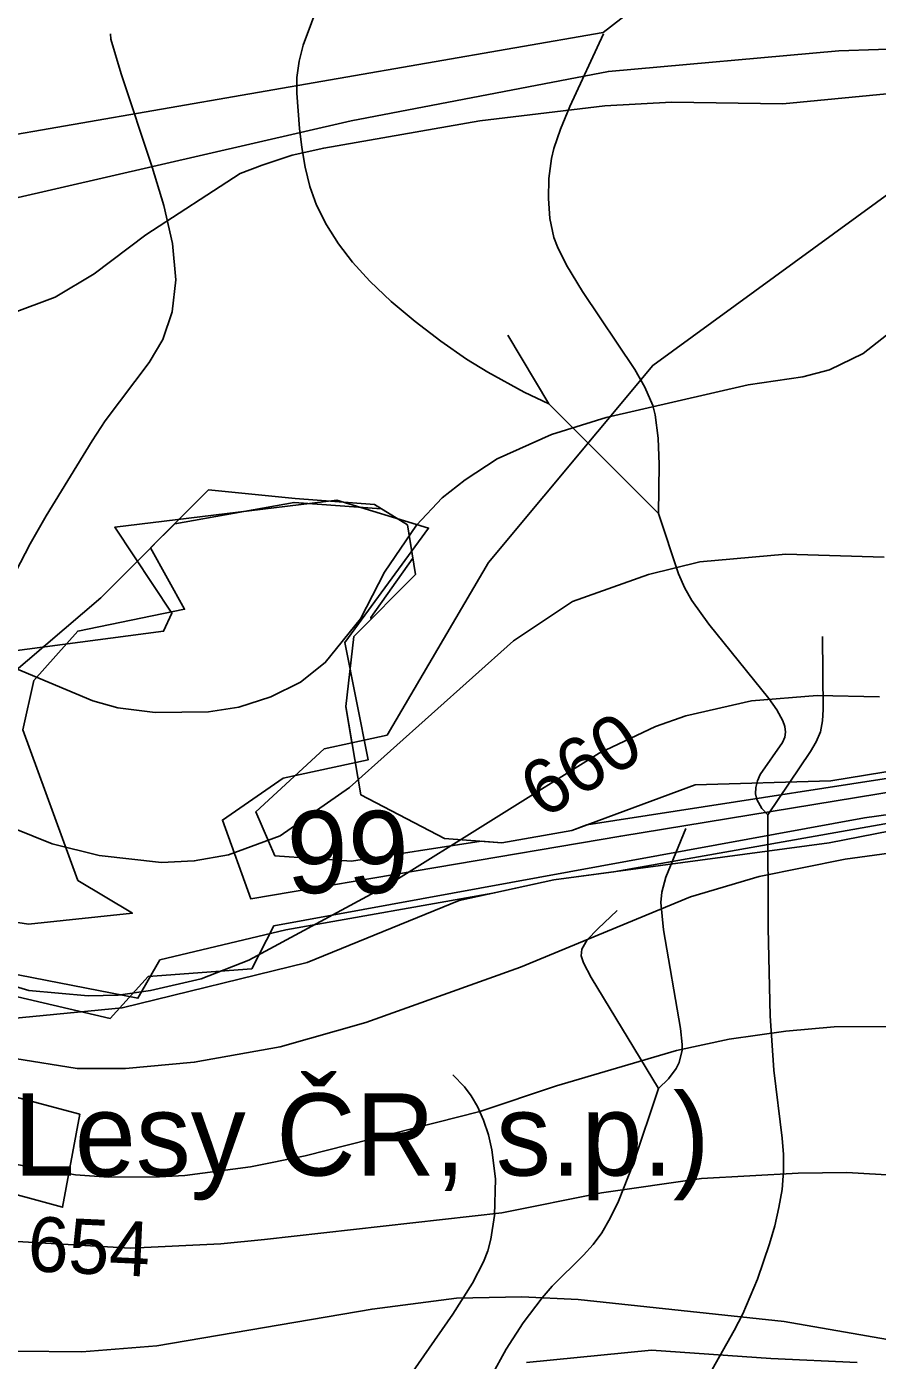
# Model space of a CAD drawing. Extents: x -709584 to -702006, y -1161789 to -1157496.
# Drawn here: x -706462.3 to -706307, y -1160761.6 to -1160518.2 of the extents above; entities that cross this region are included whole.
import ezdxf

# ---------------------------------------------------------------- set-up
doc = ezdxf.new("R2010")
doc.units = 0
for name, color, linetype in [('102_obvod PÚ', 7, 'Continuous'), ('120_vrstevnice hlavní', 7, 'Continuous'), ('121_vrstevnice hlavní_popis', 7, 'Continuous'), ('122_vrstevnice základní', 7, 'Continuous'), ('408_BPEJ_linie', 7, 'Continuous'), ('409_BPEJ_popis', 7, 'Continuous'), ('411_akumulovaný odtok', 7, 'Continuous'), ('419_LPIS PB', 7, 'Continuous'), ('502_vodní tok_popis', 7, 'Continuous')]:
    doc.layers.add(name, color=color, linetype=linetype)

msp = doc.modelspace()

# ---------------------------------------------------------------- linework, layer by layer
at = {"layer": '102_obvod PÚ'}
for points in [[(-706483.95, -1160634.67), (-706437.33, -1160628.53), (-706435.81, -1160625.24), (-706446.25, -1160609.53), (-706405.71, -1160604.59), (-706388.94, -1160609.69), (-706404.23, -1160630.57), (-706399.98, -1160652.01), (-706415.48, -1160655.34), (-706426.59, -1160662.98), (-706421.4, -1160677.36), (-706353.84, -1160665.92), (-706212.91, -1160642.8)], [(-706212.91, -1160642.8), (-706353.84, -1160665.92), (-706421.4, -1160677.36), (-706426.59, -1160662.98), (-706415.48, -1160655.34), (-706399.98, -1160652.01), (-706404.23, -1160630.57), (-706388.94, -1160609.69), (-706405.71, -1160604.59), (-706446.25, -1160609.53), (-706435.81, -1160625.24), (-706437.33, -1160628.53), (-706483.95, -1160634.67)], [(-706201.46, -1160647.52), (-706309.32, -1160662.59), (-706417.2, -1160682.29), (-706421.21, -1160690.13), (-706440.11, -1160691.54), (-706447.05, -1160699.18), (-706482.01, -1160691.05)], [(-706482.01, -1160691.05), (-706447.05, -1160699.18), (-706440.11, -1160691.54), (-706421.21, -1160690.13), (-706417.2, -1160682.29), (-706309.32, -1160662.59), (-706201.46, -1160647.52)], [(-706505.86, -1160702.51), (-706452.64, -1160716.67), (-706455.75, -1160733.65), (-706550.59, -1160707.82)], [(-706550.59, -1160707.82), (-706455.75, -1160733.65), (-706452.64, -1160716.67), (-706505.86, -1160702.51)]]:
    msp.add_lwpolyline(points, dxfattribs=at)
at = {"layer": '120_vrstevnice hlavní'}
msp.add_lwpolyline([(-706478.18, -1160689.25), (-706461.94, -1160694.09), (-706451.11, -1160695.09), (-706445.59, -1160694.97), (-706439.71, -1160694.09), (-706430.47, -1160691.96), (-706421.75, -1160688.53), (-706396.39, -1160674.85), (-706357.77, -1160650.77), (-706347.51, -1160645.93), (-706341.96, -1160643.93), (-706329.99, -1160641.22), (-706318.02, -1160640.23), (-706306.62, -1160640.51)], dxfattribs=at)
at = {"layer": '122_vrstevnice základní'}
for points in [[(-706222.55, -1160516.68), (-706233.09, -1160521.1), (-706250.19, -1160525.52), (-706281.54, -1160527.51), (-706295.79, -1160529.51), (-706324.29, -1160532.22), (-706344.58, -1160531.96), (-706356.78, -1160532.64), (-706379.58, -1160535.35), (-706408.08, -1160540.34), (-706413.87, -1160541.61), (-706419.33, -1160543.47), (-706423.31, -1160544.99), (-706440.56, -1160556.16), (-706449.97, -1160563.28), (-706457.09, -1160567.55), (-706465.07, -1160570.55)], [(-706466.21, -1160634.53), (-706450.25, -1160641.22), (-706445.69, -1160642.51), (-706438.85, -1160643.36), (-706429.14, -1160643.21), (-706423.59, -1160642.35), (-706417.76, -1160640.51), (-706412.35, -1160637.8), (-706407.79, -1160634.24), (-706401.38, -1160626.26), (-706396.96, -1160617.71), (-706391.12, -1160609.16), (-706386.46, -1160604.18), (-706382.28, -1160600.9), (-706376.44, -1160597.05), (-706366.47, -1160592.63), (-706356.49, -1160589.5), (-706330.56, -1160583.52), (-706320.58, -1160582.09), (-706315.74, -1160580.81), (-706309.61, -1160577.81), (-706296.5, -1160567.55)], [(-706474.76, -1160660.46), (-706457.66, -1160667.3), (-706449.11, -1160669.44), (-706437.71, -1160670.72), (-706431.73, -1160670.44), (-706425.46, -1160669.3), (-706416.05, -1160665.88), (-706403.37, -1160657.04), (-706373.45, -1160630.25), (-706362.67, -1160623.11), (-706348.8, -1160618.14), (-706339.39, -1160615.86), (-706323.72, -1160614.44), (-706305.76, -1160615.01)], [(-706464.5, -1160706.49), (-706453.1, -1160708.34), (-706444.27, -1160708.34), (-706431.73, -1160707.2), (-706416.05, -1160704.35), (-706400.38, -1160699.93), (-706372.17, -1160689.81), (-706341.1, -1160676.99), (-706328.56, -1160673.29), (-706312.89, -1160670.15), (-706303.48, -1160668.87)], [(-706299.78, -1160700.65), (-706314.9, -1160700.73), (-706323.72, -1160701.5), (-706334.03, -1160702.99), (-706343.67, -1160705.06), (-706365.61, -1160711.47), (-706379.58, -1160716.18), (-706411.5, -1160724.3), (-706421.47, -1160726.29), (-706433.44, -1160727.86), (-706438.09, -1160728.08), (-706447.4, -1160728.15), (-706453.39, -1160727.72), (-706467.35, -1160725.3)], [(-706465.07, -1160739.83), (-706443.41, -1160741.11), (-706426.84, -1160740.36), (-706418.9, -1160739.54), (-706375.59, -1160734.7), (-706357.35, -1160731), (-706339.11, -1160728.43), (-706321.44, -1160727.43), (-706312.56, -1160727.32), (-706303.2, -1160727.86)], [(-706277.55, -1160762.63), (-706324, -1160754.51), (-706361.62, -1160750.52), (-706371.9, -1160750.02), (-706383.85, -1160750.23), (-706399.24, -1160752.23), (-706438.57, -1160758.93), (-706452.25, -1160760.06), (-706464.22, -1160759.92)]]:
    msp.add_lwpolyline(points, dxfattribs=at)
at = {"layer": '408_BPEJ_linie'}
for points in [[(-706402.93, -1160648.9), (-706396.5, -1160647.5), (-706378, -1160616), (-706348, -1160580), (-706300, -1160545), (-706240, -1160521.5), (-706199, -1160498.5), (-706167, -1160486), (-706148, -1160476), (-706118, -1160454), (-706049, -1160408.5), (-706020, -1160395), (-705982, -1160384), (-705952, -1160364.5), (-705936.1, -1160354.16)], [(-706491, -1160677.5), (-706462, -1160682), (-706443, -1160680), (-706453, -1160674), (-706463, -1160646.5), (-706461, -1160637.5), (-706453, -1160628.5), (-706433.5, -1160624.5), (-706439.69, -1160613.29), (-706435.29, -1160608.89), (-706413.5, -1160605), (-706397.54, -1160606.16), (-706392.81, -1160609.12), (-706391.81, -1160615.17), (-706399.5, -1160626), (-706399.45, -1160626.33), (-706402.57, -1160629.46), (-706404.07, -1160642.26), (-706402.93, -1160648.9)], [(-706209, -1160640.5), (-706360.06, -1160663.86), (-706362.78, -1160664.86), (-706375.54, -1160667.12), (-706379.36, -1160666.84), (-706403, -1160670.5), (-706417, -1160669.5), (-706420.5, -1160661.5), (-706408, -1160650), (-706402.93, -1160648.9)], [(-706480.5, -1160688), (-706442, -1160695.5), (-706438, -1160688.5), (-706415, -1160683), (-706377.18, -1160676.32), (-706366.08, -1160673.9), (-706355.12, -1160672.42), (-706256.5, -1160655)]]:
    msp.add_lwpolyline(points, dxfattribs=at)
at = {"layer": '411_akumulovaný odtok'}
for p, q in [((-706374.49, -1160574.5), (-706366.99, -1160587)), ((-706366.99, -1160587), (-706346.99, -1160607))]:
    msp.add_line(p, q, dxfattribs=at)
for points in [[(-706408.82, -1160513.39), (-706411.83, -1160521.55), (-706412.56, -1160524.46), (-706412.98, -1160527.44), (-706413.02, -1160530.33), (-706412.51, -1160536.73), (-706412.07, -1160540.25), (-706411.45, -1160543.79), (-706410.6, -1160547.31), (-706409.4, -1160550.73), (-706407.6, -1160554.34), (-706405.37, -1160557.81), (-706402.81, -1160561.15), (-706399.66, -1160564.61), (-706395.78, -1160568.3), (-706391.4, -1160572.01), (-706386.73, -1160575.58), (-706381.99, -1160578.83), (-706378.12, -1160581.22), (-706371.47, -1160584.85), (-706366.99, -1160587)], [(-706446.99, -1160519.5), (-706446.94, -1160520.45), (-706445.09, -1160526.76), (-706439.43, -1160543.82), (-706437.3, -1160550.8), (-706435.7, -1160557.75), (-706435.08, -1160564.39), (-706435.73, -1160570.22), (-706437.46, -1160575.26), (-706439.97, -1160579.49), (-706447.97, -1160590.12), (-706450.35, -1160593.74), (-706458.73, -1160607.45), (-706461.65, -1160612.55), (-706464.33, -1160617.72)], [(-706356.99, -1160519.5), (-706363.17, -1160532.76), (-706364.88, -1160536.86), (-706366.06, -1160540.42), (-706366.5, -1160542.23), (-706366.98, -1160545.86), (-706367.06, -1160549.53), (-706366.8, -1160553.16), (-706366.05, -1160556.67), (-706365.43, -1160558.38), (-706363.78, -1160561.69), (-706360.81, -1160566.49), (-706351.31, -1160580.72), (-706349.46, -1160583.95), (-706348.01, -1160587.31), (-706347.55, -1160589.04), (-706347.01, -1160593.3), (-706346.84, -1160598.07), (-706346.99, -1160607)], [(-706346.99, -1160607), (-706343.3, -1160618.03), (-706342.17, -1160620.64), (-706340.89, -1160622.92), (-706337.78, -1160627.23), (-706326.82, -1160640.77), (-706325.36, -1160642.84), (-706324.23, -1160644.9), (-706323.88, -1160645.91), (-706323.77, -1160646.91), (-706323.92, -1160647.86), (-706324.3, -1160648.8), (-706328.39, -1160654.64), (-706328.91, -1160655.83), (-706329.21, -1160657.03), (-706329.24, -1160658.21), (-706329, -1160659.22), (-706328.1, -1160660.89), (-706326.99, -1160662)], [(-706316.99, -1160629.5), (-706316.92, -1160642.83), (-706317.01, -1160644.9), (-706317.36, -1160646.89), (-706318.17, -1160648.73), (-706319.23, -1160650.49), (-706326.99, -1160662)], [(-706326.99, -1160662), (-706326.92, -1160682.69), (-706326.58, -1160698.72), (-706325.93, -1160708.62), (-706324.39, -1160721.03), (-706324.15, -1160724.05), (-706324.12, -1160727.06), (-706324.4, -1160730.39), (-706324.96, -1160733.71), (-706325.73, -1160737.02), (-706326.67, -1160740.31), (-706328.91, -1160746.81), (-706331.59, -1160753.13), (-706333.12, -1160756.18), (-706337.19, -1160763.25), (-706339.62, -1160768.04), (-706340.74, -1160771.09), (-706341.62, -1160774.24), (-706342.87, -1160780.77), (-706344.06, -1160790.86), (-706346.99, -1160832)], [(-706341.99, -1160664.5), (-706345.61, -1160673.4), (-706346.35, -1160676.14), (-706346.53, -1160678.04), (-706346.04, -1160683), (-706342.96, -1160701.01), (-706342.62, -1160703.96), (-706342.64, -1160705), (-706343.2, -1160707.23), (-706343.76, -1160708.31), (-706345.16, -1160710.19), (-706346.99, -1160712)], [(-706354.49, -1160679.5), (-706358.03, -1160682.81), (-706359.96, -1160684.83), (-706360.97, -1160686.53), (-706361.07, -1160687.74), (-706360.67, -1160689.04), (-706359.27, -1160691.72), (-706346.99, -1160712)], [(-706384.49, -1160709.5), (-706382.37, -1160711.69), (-706381.19, -1160713.31), (-706380.01, -1160715.29), (-706378.91, -1160717.74), (-706378.02, -1160720.42), (-706377.36, -1160723.19), (-706376.72, -1160728.45), (-706376.93, -1160735.17), (-706377.58, -1160739.51), (-706378.15, -1160741.61), (-706378.92, -1160743.63), (-706380.93, -1160747.52), (-706384.53, -1160753.19), (-706421.99, -1160807)], [(-706346.99, -1160712), (-706351.51, -1160725.63), (-706354.29, -1160732.54), (-706355.78, -1160735.65), (-706357.3, -1160738.3), (-706358.9, -1160740.48), (-706360.65, -1160742.43), (-706366.35, -1160748.05), (-706368.21, -1160750.17), (-706371.64, -1160754.74), (-706374.75, -1160759.57), (-706377.53, -1160764.57)]]:
    msp.add_lwpolyline(points, dxfattribs=at)
at = {"layer": '419_LPIS PB'}
for points in [[(-706020.91, -1160436.41), (-706153.97, -1160452.52), (-706186.9, -1160459.1), (-706197.2, -1160455.2), (-706219.3, -1160461.5), (-706230.3, -1160468.6), (-706266.65, -1160489.33), (-706297.4, -1160488.3), (-706302.4, -1160484.6), (-706310.4, -1160479.5), (-706317.9, -1160478), (-706326, -1160478.4), (-706328.3, -1160482.5), (-706333.8, -1160491.8), (-706336.4, -1160497.5), (-706341.5, -1160507.1), (-706357.09, -1160519.25), (-706470, -1160538.8)], [(-706491.69, -1160555.72), (-706403.1, -1160535.38), (-706356.1, -1160526.34), (-706314.05, -1160522.58), (-706292.28, -1160521.82), (-706283.27, -1160523.33), (-706275.76, -1160526.34), (-706273.51, -1160530.86), (-706272.01, -1160534.63), (-706269.01, -1160538.4), (-706266, -1160538.4), (-706260, -1160535.38), (-706253.24, -1160529.36), (-706238.23, -1160515.05), (-706226.96, -1160509.02), (-706207.45, -1160499.23), (-706188.68, -1160481.38), (-706174.41, -1160471.59), (-706149.64, -1160464.05), (-706131.62, -1160462.55), (-706117.3, -1160463.9), (-706096.3, -1160462.9), (-706046.78, -1160451.25), (-705983.9, -1160440)], [(-706475.69, -1160700.26), (-706444.91, -1160697.25), (-706411.12, -1160688.96), (-706383.35, -1160677.66), (-706366.08, -1160673.9), (-706315.78, -1160667.12), (-706254.21, -1160655.07), (-706221.18, -1160649.8), (-706213.67, -1160650.55), (-706212.17, -1160652.05), (-706207.67, -1160664.86), (-706200.91, -1160671.64), (-706195.66, -1160672.39), (-706186.65, -1160670.89), (-706182.14, -1160667.12), (-706180.64, -1160661.85), (-706179.14, -1160651.3), (-706176.89, -1160644.52), (-706166.38, -1160643.02), (-706124.4, -1160630.1), (-706096.8, -1160623.7), (-706067.28, -1160612.14), (-706041.75, -1160608.37), (-706007.7, -1160602.2)], [(-706274.19, -1160649.04), (-706315.48, -1160655.82), (-706340.26, -1160656.57), (-706362.78, -1160664.86), (-706375.54, -1160667.12), (-706386.05, -1160666.37), (-706401.3, -1160658.4), (-706404.07, -1160642.26), (-706402.57, -1160629.46), (-706391.31, -1160618.16), (-706392.81, -1160609.12), (-706398.82, -1160605.36), (-706413.3, -1160604.3), (-706429.1, -1160602.7), (-706448.8, -1160622.4), (-706475.6, -1160645.3)], [(-706310.67, -1160762.02), (-706326.44, -1160761.27), (-706348.21, -1160759.76), (-706371.04, -1160762.02)]]:
    msp.add_lwpolyline(points, dxfattribs=at)

# ---------------------------------------------------------------- texts
at = {"layer": '121_vrstevnice hlavní_popis'}
for s, rotation, p in [('660', 31.6194, (-706368.07, -1160662.95)), ('654', 357.3091, (-706462.28, -1160745.29))]:
    msp.add_text(s, height=10, rotation=rotation, dxfattribs=at).set_placement(p)
at = {"layer": '409_BPEJ_popis'}
msp.add_text('99', height=15, dxfattribs=at).set_placement((-706414.86, -1160676.31))
at = {"layer": '502_vodní tok_popis'}
msp.add_text('Bezejmenný vodní tok 04 (Lesy ČR, s.p.)', height=15, dxfattribs=at).set_placement((-706702.19, -1160727.87))

doc.saveas('drawing.dxf')
